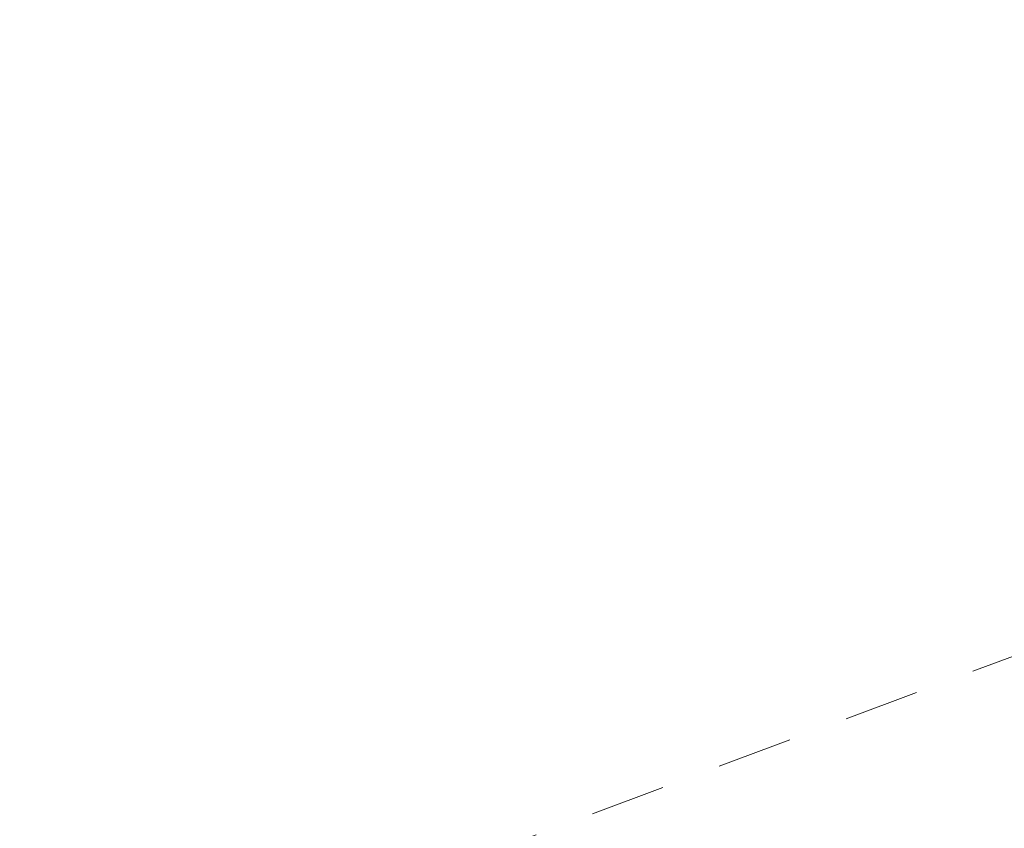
# Model space of a CAD drawing. Extents: x 1620708 to 2082925, y 607056 to 634194.
# Tile 152 of 656: x 1620928.5 to 1620930.14, y 607321.97 to 607323.31. Entities that reach past the tile are written whole.
import ezdxf

# ---------------------------------------------------------------- set-up
doc = ezdxf.new("R2010")
doc.units = 0
doc.header["$MEASUREMENT"] = 0
doc.linetypes.add('HIDDEN2', pattern=[0.1875, 0.125, -0.0625])
doc.layers.add('DT_X_Contour_Minor', color=1, linetype='HIDDEN2', lineweight=9, transparency=0.5)

msp = doc.modelspace()

# ---------------------------------------------------------------- linework, layer by layer
at = {"layer": 'DT_X_Contour_Minor', "transparency": 33554559, "elevation": 1046, "flags": 128}
msp.add_lwpolyline([(1621016.387, 607385.5492), (1621016.16, 607385.4121), (1621015.0219, 607384.7292), (1621013.1345, 607383.5981), (1621010.4978, 607382.0189), (1621002.4676, 607377.2103), (1620999.8069, 607375.6133), (1620997.8475, 607374.4285), (1620996.5892, 607373.656), (1620996.0322, 607373.2959), (1620995.4818, 607372.8852), (1620995.2404, 607372.7246), (1620994.9289, 607372.5511), (1620994.5474, 607372.3646), (1620994.0959, 607372.1651), (1620988.3757, 607369.743), (1620977.2635, 607365.0378), (1620974.5132, 607363.8508), (1620972.5029, 607362.9323), (1620971.2328, 607362.2822), (1620970.7027, 607361.9007), (1620970.276, 607361.2411), (1620970.1345, 607360.9973), (1620970.0303, 607360.7608), (1620969.9633, 607360.5315), (1620969.9335, 607360.3094), (1620969.9036, 607359.7267), (1620969.8835, 607359.4872), (1620969.8457, 607359.2055), (1620969.7903, 607358.8818), (1620969.7171, 607358.5159), (1620969.4983, 607357.4842), (1620969.4178, 607357.1325), (1620969.3403, 607356.8511), (1620969.2657, 607356.6399), (1620969.1941, 607356.4991), (1620969.0073, 607356.2172), (1620968.6772, 607355.9905), (1620967.8269, 607355.5219), (1620966.4564, 607354.8115), (1620964.5658, 607353.8592), (1620958.8307, 607350.9971), (1620957.0563, 607349.8253), (1620956.0344, 607348.4564), (1620955.7651, 607346.8905), (1620956.2483, 607345.1275), (1620958.5403, 607340.1634), (1620959.1053, 607338.4506), (1620959.0811, 607337.0354), (1620958.4678, 607335.9176), (1620957.2654, 607335.0973), (1620953.2735, 607333.3066), (1620951.9604, 607332.7178), (1620951.0152, 607332.2944), (1620950.4377, 607332.0363), (1620950.2281, 607331.9437), (1620949.1189, 607331.5143), (1620948.5969, 607331.2707), (1620947.4548, 607330.7039), (1620945.6927, 607329.8138), (1620943.3105, 607328.6006), (1620936.1312, 607324.9344), (1620933.5193, 607323.6629), (1620931.0681, 607322.598), (1620928.7774, 607321.7397), (1620926.6474, 607321.088), (1620921.1816, 607319.6256), (1620919.3563, 607319.1156), (1620917.9799, 607318.6826), (1620917.0524, 607318.3265), (1620916.5737, 607318.0473), (1620915.8957, 607317.4054), (1620915.4872, 607317.3256), (1620914.7705, 607317.5676), (1620913.7455, 607318.1313), (1620912.4122, 607319.0169), (1620908.4456, 607321.8074), (1620907.1045, 607322.7437), (1620906.0562, 607323.46), (1620905.3006, 607323.9562), (1620904.8377, 607324.2323), (1620903.9938, 607324.675), (1620903.7091, 607324.8211), (1620903.4881, 607324.9273), (1620903.3306, 607324.9937), (1620903.2368, 607325.0202), (1620903.0715, 607325.0377), (1620902.7819, 607324.8732), (1620902.0372, 607324.3664), (1620900.8374, 607323.5174), (1620899.1825, 607322.3261), (1620894.1625, 607318.6931), (1620892.5062, 607317.4986), (1620891.3024, 607316.6396), (1620890.5511, 607316.1163), (1620890.2522, 607315.9286), (1620890.0586, 607315.8756), (1620889.9668, 607315.8469), (1620889.8369, 607315.8006), (1620889.6688, 607315.7365), (1620889.4624, 607315.6548), (1620888.8612, 607315.4134), (1620888.4135, 607315.2242), (1620887.5212, 607314.8375), (1620886.1844, 607314.2533), (1620884.4031, 607313.4717), (1620879.06, 607311.1241), (1620877.1127, 607310.2317), (1620875.278, 607309.315), (1620873.556, 607308.3742), (1620871.9465, 607307.4092), (1620867.8049, 607304.8036), (1620866.3712, 607303.9206), (1620865.1762, 607303.2259), (1620864.2199, 607302.7196), (1620863.5024, 607302.4015), (1620861.9074, 607301.8044), (1620861.3445, 607301.5928), (1620860.852, 607301.406), (1620860.43, 607301.2438), (1620860.0784, 607301.1064), (1620859.2348, 607300.773), (1620858.561, 607300.5149), (1620857.1723, 607299.9908), (1620855.0687, 607299.2005), (1620854.7321, 607299.0744)], dxfattribs=at)

doc.saveas('drawing.dxf')
